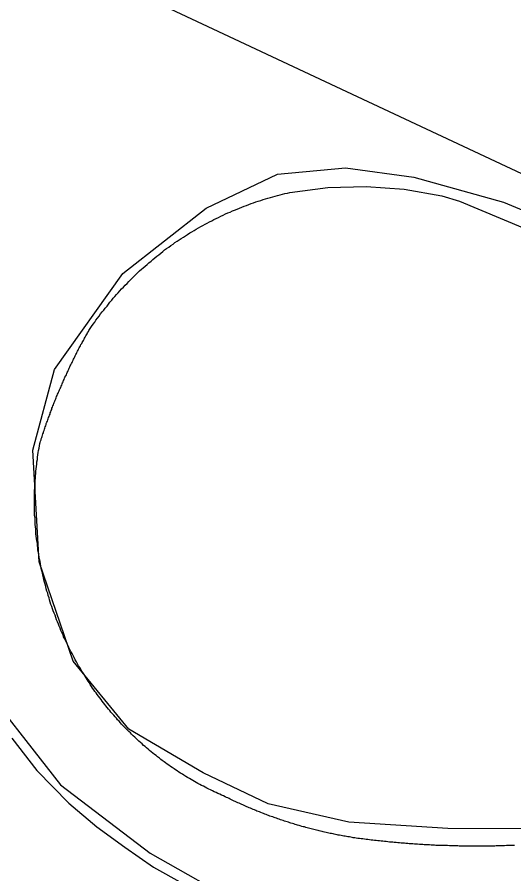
# Model space of a CAD drawing. Extents: x 1268485 to 1426702, y 514839 to 616766.
# Drawn here: x 1346705.6 to 1346949.8, y 565075 to 565495.8 of the extents above; entities that cross this region are included whole.
import ezdxf

# ---------------------------------------------------------------- set-up
doc = ezdxf.new("R2010")
doc.units = 0
for name, color, linetype in [('Old_Level_27', 7, 'Continuous'), ('Old_Level_35', 7, 'Continuous'), ('Old_Level_47', 7, 'Continuous')]:
    doc.layers.add(name, color=color, linetype=linetype)

msp = doc.modelspace()

# ---------------------------------------------------------------- linework, layer by layer
at = {"layer": 'Old_Level_27'}
msp.add_lwpolyline([(1345997.865, 565840.2), (1346236.487, 565746.988), (1346517.851, 565623.219), (1346862.321, 565461.717), (1346997.997, 565398.236), (1347045.448, 565376.034), (1347101.493, 565350.168)], dxfattribs=at)
at = {"layer": 'Old_Level_35'}
for points in [[(1346839.703, 565409.692), (1346858.363, 565412.102), (1346877.125, 565412.666), (1346895.888, 565411.384), (1346914.342, 565408.104), (1346923.16, 565405.386), (1347096.736, 565332.9), (1347108.629, 565327.928), (1347152.203, 565309.729), (1347620.337, 565114.212)], [(1346740.868, 565341.872), (1346741.586, 565342.948), (1346742.201, 565343.922), (1346743.021, 565344.998), (1346743.739, 565346.024), (1346744.354, 565346.998), (1346745.174, 565348.023), (1346745.892, 565348.997), (1346746.61, 565350.022), (1346747.328, 565350.997), (1346748.148, 565351.919), (1346748.865, 565352.945), (1346749.788, 565353.918), (1346750.506, 565354.893), (1346751.223, 565355.815), (1346752.146, 565356.738), (1346752.864, 565357.763), (1346753.582, 565358.686), (1346754.504, 565359.557), (1346755.325, 565360.48), (1346756.145, 565361.454), (1346756.965, 565362.377), (1346757.888, 565363.248), (1346758.708, 565364.12), (1346759.631, 565365.043), (1346760.451, 565365.914), (1346761.374, 565366.836), (1346762.296, 565367.708), (1346763.117, 565368.579), (1346764.039, 565369.4), (1346764.859, 565370.271), (1346765.782, 565371.143), (1346766.705, 565371.963), (1346767.628, 565372.732), (1346768.55, 565373.552), (1346769.473, 565374.373), (1346770.396, 565375.193), (1346771.421, 565376.013), (1346772.344, 565376.833), (1346773.267, 565377.602), (1346774.292, 565378.371), (1346775.215, 565379.14), (1346776.24, 565379.96), (1346777.265, 565380.677), (1346778.085, 565381.447), (1346779.111, 565382.113), (1346780.136, 565382.882), (1346781.161, 565383.651), (1346782.289, 565384.318), (1346783.212, 565385.086), (1346784.237, 565385.753), (1346785.262, 565386.419), (1346786.287, 565387.137), (1346787.415, 565387.803), (1346788.338, 565388.419), (1346789.363, 565389.136), (1346790.491, 565389.802), (1346791.516, 565390.417), (1346792.644, 565391.084), (1346793.669, 565391.699), (1346794.797, 565392.315), (1346795.925, 565392.93), (1346796.848, 565393.545), (1346797.975, 565394.108), (1346799.103, 565394.673), (1346800.231, 565395.288), (1346801.256, 565395.851), (1346802.384, 565396.416), (1346803.512, 565396.979), (1346804.64, 565397.492), (1346805.767, 565398.056), (1346806.895, 565398.569), (1346808.023, 565399.132), (1346809.151, 565399.645), (1346810.278, 565400.107), (1346811.406, 565400.619), (1346812.534, 565401.08), (1346813.764, 565401.542), (1346814.892, 565402.003), (1346816.02, 565402.516), (1346817.148, 565402.926), (1346818.378, 565403.387), (1346819.506, 565403.798), (1346820.634, 565404.258), (1346821.864, 565404.618), (1346822.992, 565405.079), (1346824.12, 565405.438), (1346825.35, 565405.796), (1346826.478, 565406.206), (1346827.708, 565406.566), (1346828.836, 565406.924), (1346830.169, 565407.232), (1346831.296, 565407.539), (1346832.527, 565407.949), (1346833.654, 565408.257), (1346834.885, 565408.565), (1346836.115, 565408.872), (1346837.243, 565409.129), (1346838.473, 565409.436), (1346839.703, 565409.692)], [(1346716.775, 565286.354), (1346716.98, 565286.918), (1346717.082, 565287.584), (1346717.39, 565288.148), (1346717.492, 565288.712), (1346717.8, 565289.327), (1346717.903, 565289.891), (1346718.108, 565290.455), (1346718.21, 565291.07), (1346718.518, 565291.634), (1346718.62, 565292.198), (1346718.825, 565292.813), (1346719.03, 565293.377), (1346719.235, 565293.94), (1346719.338, 565294.505), (1346719.645, 565295.12), (1346719.851, 565295.683), (1346719.953, 565296.248), (1346720.261, 565296.811), (1346720.466, 565297.426), (1346720.671, 565297.991), (1346720.876, 565298.554), (1346721.081, 565299.118), (1346721.286, 565299.682), (1346721.491, 565300.297), (1346721.799, 565300.861), (1346721.901, 565301.425), (1346722.106, 565301.989), (1346722.414, 565302.553), (1346722.619, 565303.168), (1346722.721, 565303.732), (1346723.029, 565304.296), (1346723.234, 565304.86), (1346723.541, 565305.423), (1346723.644, 565305.988), (1346723.849, 565306.551), (1346724.157, 565307.166), (1346724.362, 565307.731), (1346724.669, 565308.294), (1346724.874, 565308.858), (1346724.977, 565309.422), (1346725.284, 565309.986), (1346725.489, 565310.55), (1346725.797, 565311.114), (1346726.002, 565311.677), (1346726.207, 565312.242), (1346726.515, 565312.805), (1346726.72, 565313.37), (1346727.027, 565313.933), (1346727.232, 565314.497), (1346727.54, 565315.061), (1346727.745, 565315.625), (1346727.848, 565316.189), (1346728.155, 565316.753), (1346728.36, 565317.316), (1346728.668, 565317.881), (1346728.873, 565318.444), (1346729.078, 565319.008), (1346729.488, 565319.572), (1346729.796, 565320.136), (1346730.001, 565320.7), (1346730.206, 565321.264), (1346730.513, 565321.725), (1346730.718, 565322.289), (1346731.026, 565322.853), (1346731.231, 565323.417), (1346731.538, 565323.981), (1346731.744, 565324.545), (1346732.051, 565325.108), (1346732.359, 565325.621), (1346732.666, 565326.185), (1346732.871, 565326.749), (1346733.076, 565327.313), (1346733.384, 565327.877), (1346733.589, 565328.389), (1346733.999, 565328.954), (1346734.204, 565329.517), (1346734.512, 565330.081), (1346734.717, 565330.542), (1346735.024, 565331.107), (1346735.332, 565331.67), (1346735.64, 565332.234), (1346735.845, 565332.747), (1346736.152, 565333.31), (1346736.46, 565333.875), (1346736.767, 565334.387), (1346736.972, 565334.951), (1346737.382, 565335.515), (1346737.588, 565335.976), (1346737.895, 565336.54), (1346738.203, 565337.053), (1346738.51, 565337.617), (1346738.715, 565338.181), (1346739.125, 565338.693), (1346739.33, 565339.257), (1346739.741, 565339.77), (1346740.048, 565340.334), (1346740.253, 565340.795), (1346740.663, 565341.359), (1346740.868, 565341.872)], [(1346735.845, 565177.163), (1346735.332, 565178.189), (1346734.717, 565179.163), (1346734.204, 565180.188), (1346733.589, 565181.213), (1346733.076, 565182.187), (1346732.666, 565183.212), (1346732.051, 565184.238), (1346731.538, 565185.263), (1346731.026, 565186.237), (1346730.513, 565187.313), (1346730.001, 565188.339), (1346729.488, 565189.313), (1346728.975, 565190.389), (1346728.463, 565191.414), (1346728.155, 565192.44), (1346727.643, 565193.517), (1346727.13, 565194.542), (1346726.72, 565195.618), (1346726.207, 565196.695), (1346725.9, 565197.668), (1346725.387, 565198.745), (1346724.977, 565199.822), (1346724.669, 565200.898), (1346724.259, 565202.026), (1346723.747, 565203.052), (1346723.336, 565204.128), (1346723.029, 565205.205), (1346722.619, 565206.332), (1346722.209, 565207.358), (1346721.901, 565208.434), (1346721.593, 565209.562), (1346721.286, 565210.638), (1346720.876, 565211.766), (1346720.671, 565212.791), (1346720.261, 565213.919), (1346719.953, 565214.995), (1346719.645, 565216.123), (1346719.338, 565217.251), (1346719.133, 565218.328), (1346718.723, 565219.456), (1346718.518, 565220.583), (1346718.21, 565221.711), (1346718.005, 565222.787), (1346717.8, 565223.864), (1346717.492, 565224.992), (1346717.287, 565226.12), (1346717.082, 565227.248), (1346716.877, 565228.375), (1346716.672, 565229.503), (1346716.467, 565230.631), (1346716.262, 565231.759), (1346716.16, 565232.887), (1346715.852, 565234.014), (1346715.749, 565235.142), (1346715.647, 565236.321), (1346715.544, 565237.449), (1346715.237, 565238.576), (1346715.134, 565239.704), (1346715.032, 565240.832), (1346714.827, 565241.96), (1346714.827, 565243.139), (1346714.724, 565244.267), (1346714.622, 565245.395), (1346714.519, 565246.523), (1346714.519, 565247.701), (1346714.417, 565248.829), (1346714.417, 565249.957), (1346714.212, 565251.085), (1346714.212, 565252.264), (1346714.212, 565253.392), (1346714.212, 565254.52), (1346714.109, 565255.698), (1346714.109, 565256.826), (1346714.109, 565257.954), (1346714.109, 565259.082), (1346714.109, 565260.261), (1346714.212, 565261.389), (1346714.212, 565262.517), (1346714.212, 565263.695), (1346714.417, 565264.823), (1346714.417, 565265.951), (1346714.519, 565267.079), (1346714.519, 565268.258), (1346714.622, 565269.386), (1346714.622, 565270.514), (1346714.724, 565271.641), (1346714.827, 565272.82), (1346715.032, 565273.948), (1346715.134, 565275.076), (1346715.237, 565276.203), (1346715.339, 565277.331), (1346715.544, 565278.459), (1346715.647, 565279.638), (1346715.852, 565280.766), (1346715.955, 565281.894), (1346716.16, 565283.022), (1346716.365, 565284.15), (1346716.672, 565285.226), (1346716.775, 565286.354)], [(1346807.92, 565112.879), (1346806.998, 565113.239), (1346806.075, 565113.649), (1346805.255, 565114.059), (1346804.229, 565114.52), (1346803.409, 565114.879), (1346802.487, 565115.289), (1346801.666, 565115.75), (1346800.744, 565116.212), (1346799.923, 565116.622), (1346798.898, 565117.083), (1346797.975, 565117.493), (1346797.155, 565118.006), (1346796.232, 565118.416), (1346795.412, 565118.928), (1346794.489, 565119.39), (1346793.669, 565119.851), (1346792.747, 565120.364), (1346792.029, 565120.876), (1346791.106, 565121.389), (1346790.286, 565121.851), (1346789.363, 565122.364), (1346788.543, 565122.876), (1346787.62, 565123.389), (1346786.903, 565123.952), (1346785.98, 565124.414), (1346785.16, 565124.978), (1346784.339, 565125.542), (1346783.519, 565126.054), (1346782.802, 565126.618), (1346781.879, 565127.182), (1346780.956, 565127.746), (1346780.238, 565128.31), (1346779.418, 565128.874), (1346778.598, 565129.489), (1346777.88, 565130.053), (1346776.958, 565130.668), (1346776.24, 565131.232), (1346775.522, 565131.898), (1346774.599, 565132.462), (1346773.882, 565133.077), (1346773.164, 565133.692), (1346772.344, 565134.307), (1346771.524, 565134.923), (1346770.703, 565135.538), (1346769.986, 565136.205), (1346769.268, 565136.871), (1346768.55, 565137.486), (1346767.73, 565138.101), (1346767.013, 565138.819), (1346766.295, 565139.434), (1346765.475, 565140.101), (1346764.757, 565140.818), (1346764.142, 565141.484), (1346763.424, 565142.202), (1346762.604, 565142.869), (1346761.886, 565143.586), (1346761.271, 565144.252), (1346760.451, 565144.919), (1346759.836, 565145.637), (1346759.118, 565146.355), (1346758.4, 565147.072), (1346757.785, 565147.738), (1346756.965, 565148.508), (1346756.35, 565149.225), (1346755.735, 565149.943), (1346755.017, 565150.712), (1346754.402, 565151.429), (1346753.787, 565152.199), (1346753.171, 565152.916), (1346752.351, 565153.685), (1346751.736, 565154.454), (1346751.121, 565155.172), (1346750.506, 565155.94), (1346749.891, 565156.761), (1346749.275, 565157.478), (1346748.66, 565158.248), (1346748.045, 565159.068), (1346747.328, 565159.888), (1346746.917, 565160.606), (1346746.2, 565161.426), (1346745.585, 565162.246), (1346744.969, 565163.015), (1346744.457, 565163.835), (1346743.842, 565164.604), (1346743.329, 565165.424), (1346742.714, 565166.245), (1346742.201, 565167.065), (1346741.586, 565167.936), (1346741.176, 565168.756), (1346740.458, 565169.576), (1346740.048, 565170.448), (1346739.536, 565171.268), (1346739.023, 565172.089), (1346738.51, 565172.96), (1346737.895, 565173.832), (1346737.382, 565174.6), (1346736.87, 565175.523), (1346736.357, 565176.395), (1346735.845, 565177.163)], [(1346703.036, 565141.587), (1346715.339, 565125.695), (1346731.026, 565109.65), (1346744.764, 565098.116), (1346758.503, 565088.12), (1346772.651, 565078.226), (1346787.005, 565070.178), (1346800.744, 565063.257), (1346814.585, 565057.259), (1346828.426, 565052.082), (1346847.393, 565046.853), (1346864.617, 565043.418), (1346888.711, 565040.24), (1346916.906, 565040.701)], [(1346872.204, 565092.579), (1346871.589, 565092.682), (1346870.871, 565092.734), (1346870.256, 565092.887), (1346869.641, 565092.989), (1346868.923, 565093.144), (1346868.206, 565093.194), (1346867.488, 565093.297), (1346866.873, 565093.451), (1346866.258, 565093.554), (1346865.54, 565093.707), (1346864.925, 565093.81), (1346864.105, 565093.964), (1346863.49, 565094.066), (1346862.874, 565094.169), (1346862.157, 565094.322), (1346861.542, 565094.476), (1346860.926, 565094.63), (1346860.106, 565094.732), (1346859.491, 565094.887), (1346858.773, 565094.989), (1346858.158, 565095.194), (1346857.543, 565095.297), (1346856.723, 565095.502), (1346856.108, 565095.604), (1346855.492, 565095.758), (1346854.775, 565095.963), (1346854.16, 565096.117), (1346853.544, 565096.27), (1346852.724, 565096.424), (1346852.109, 565096.578), (1346851.494, 565096.732), (1346850.879, 565096.937), (1346850.161, 565097.04), (1346849.546, 565097.245), (1346848.828, 565097.45), (1346848.111, 565097.603), (1346847.495, 565097.808), (1346846.88, 565098.013), (1346846.265, 565098.116), (1346845.547, 565098.321), (1346844.83, 565098.526), (1346844.215, 565098.68), (1346843.497, 565098.936), (1346842.882, 565099.141), (1346842.267, 565099.295), (1346841.651, 565099.5), (1346841.036, 565099.705), (1346840.216, 565099.859), (1346839.601, 565100.115), (1346838.986, 565100.32), (1346838.371, 565100.525), (1346837.653, 565100.731), (1346837.038, 565100.936), (1346836.423, 565101.141), (1346835.705, 565101.397), (1346835.09, 565101.551), (1346834.372, 565101.807), (1346833.757, 565102.012), (1346833.142, 565102.268), (1346832.527, 565102.524), (1346831.911, 565102.679), (1346831.296, 565102.934), (1346830.476, 565103.191), (1346829.861, 565103.396), (1346829.246, 565103.601), (1346828.631, 565103.857), (1346828.015, 565104.114), (1346827.4, 565104.37), (1346826.785, 565104.627), (1346826.17, 565104.882), (1346825.35, 565105.139), (1346824.735, 565105.395), (1346824.12, 565105.6), (1346823.504, 565105.857), (1346822.889, 565106.113), (1346822.274, 565106.369), (1346821.659, 565106.625), (1346821.044, 565106.882), (1346820.326, 565107.19), (1346819.711, 565107.446), (1346819.096, 565107.702), (1346818.481, 565107.958), (1346817.865, 565108.266), (1346817.25, 565108.523), (1346816.635, 565108.83), (1346816.02, 565109.086), (1346815.405, 565109.394), (1346814.79, 565109.65), (1346814.174, 565109.958), (1346813.457, 565110.163), (1346812.842, 565110.521), (1346812.226, 565110.726), (1346811.611, 565111.086), (1346810.996, 565111.393), (1346810.381, 565111.701), (1346809.766, 565111.957), (1346809.151, 565112.264), (1346808.536, 565112.572), (1346807.92, 565112.879)], [(1346950.124, 565088.94), (1346949.406, 565088.94), (1346948.484, 565088.888), (1346947.766, 565088.888), (1346946.843, 565088.838), (1346946.125, 565088.838), (1346945.203, 565088.735), (1346944.383, 565088.735), (1346943.665, 565088.735), (1346942.742, 565088.683), (1346942.024, 565088.683), (1346941.102, 565088.683), (1346940.384, 565088.632), (1346939.461, 565088.632), (1346938.641, 565088.632), (1346937.923, 565088.632), (1346937.001, 565088.632), (1346936.283, 565088.581), (1346935.36, 565088.581), (1346934.643, 565088.581), (1346933.72, 565088.581), (1346932.9, 565088.581), (1346932.079, 565088.581), (1346931.259, 565088.581), (1346930.542, 565088.581), (1346929.619, 565088.581), (1346928.901, 565088.581), (1346927.978, 565088.581), (1346927.158, 565088.581), (1346926.338, 565088.581), (1346925.518, 565088.632), (1346924.8, 565088.632), (1346923.877, 565088.632), (1346922.955, 565088.632), (1346922.237, 565088.683), (1346921.417, 565088.683), (1346920.597, 565088.683), (1346919.776, 565088.683), (1346918.956, 565088.735), (1346918.136, 565088.735), (1346917.213, 565088.838), (1346916.495, 565088.838), (1346915.675, 565088.888), (1346914.855, 565088.888), (1346914.035, 565088.94), (1346913.215, 565088.94), (1346912.394, 565088.991), (1346911.472, 565088.991), (1346910.754, 565089.043), (1346909.831, 565089.043), (1346909.114, 565089.145), (1346908.293, 565089.196), (1346907.473, 565089.196), (1346906.653, 565089.248), (1346905.73, 565089.298), (1346905.013, 565089.401), (1346904.09, 565089.453), (1346903.372, 565089.453), (1346902.449, 565089.504), (1346901.732, 565089.555), (1346900.912, 565089.606), (1346900.091, 565089.709), (1346899.271, 565089.76), (1346898.348, 565089.811), (1346897.631, 565089.863), (1346896.708, 565089.914), (1346895.99, 565090.016), (1346895.17, 565090.068), (1346894.35, 565090.119), (1346893.53, 565090.17), (1346892.709, 565090.273), (1346891.889, 565090.375), (1346890.966, 565090.426), (1346890.249, 565090.478), (1346889.326, 565090.58), (1346888.608, 565090.631), (1346887.788, 565090.734), (1346886.968, 565090.836), (1346886.148, 565090.888), (1346885.328, 565090.991), (1346884.507, 565091.041), (1346883.79, 565091.196), (1346882.867, 565091.246), (1346882.047, 565091.401), (1346881.227, 565091.452), (1346880.406, 565091.554), (1346879.586, 565091.606), (1346878.766, 565091.759), (1346878.048, 565091.811), (1346877.125, 565091.913), (1346876.408, 565092.016), (1346875.485, 565092.118), (1346874.767, 565092.272), (1346873.845, 565092.374), (1346873.127, 565092.426), (1346872.204, 565092.579)]]:
    msp.add_lwpolyline(points, dxfattribs=at)
at = {"layer": 'Old_Level_47'}
for points in [[(1345997.865, 565840.2), (1346162.676, 565756.454), (1346237.275, 565722.939), (1346299.696, 565686.377), (1346381.907, 565628.486), (1346439.76, 565569.073), (1346488.478, 565515.753), (1346520.45, 565467.004), (1346577.691, 565357.921), (1346641.634, 565233), (1346682.739, 565175.11), (1346726.89, 565118.743), (1346771.041, 565085.228), (1346816.714, 565059.33), (1346879.134, 565047.142), (1346946.121, 565045.619)], [(1346964.633, 565097.163), (1346917.348, 565097.264), (1346868.63, 565100.311), (1346829.047, 565109.452), (1346797.075, 565124.686), (1346760.536, 565146.014), (1346733.133, 565179.53), (1346716.386, 565228.279), (1346713.341, 565283.122), (1346723.998, 565322.731), (1346757.492, 565369.957), (1346798.598, 565401.949), (1346833.613, 565418.706), (1346867.107, 565421.754), (1346900.601, 565417.183), (1346944.752, 565404.996), (1347017.829, 565374.528), (1347101.493, 565350.168)]]:
    msp.add_lwpolyline(points, dxfattribs=at)

doc.saveas('drawing.dxf')
